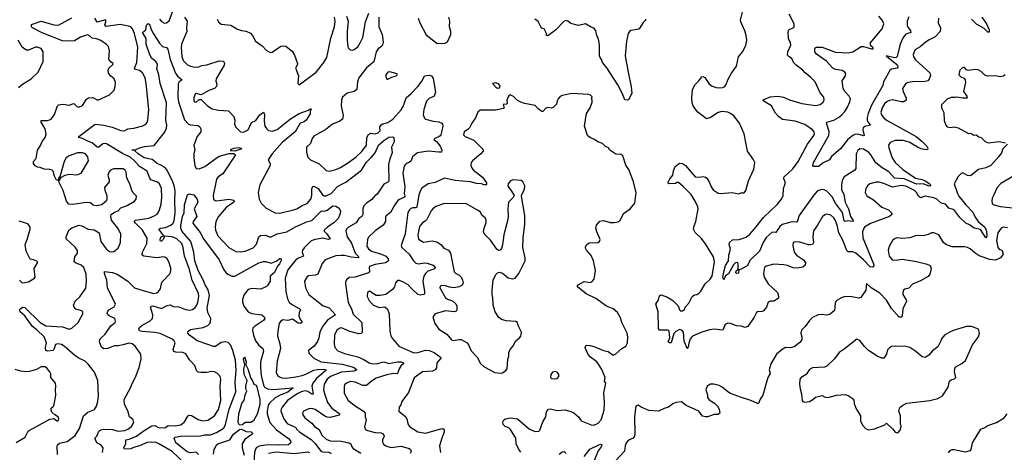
# Model space of a CAD drawing. Extents: x 1550320 to 1685906, y 509093 to 640511.
# Tile 348 of 532: x 1613882 to 1624107, y 586287 to 590779. Entities that reach past the tile are written whole.
import ezdxf

# ---------------------------------------------------------------- set-up
doc = ezdxf.new("R2010")
doc.units = 0

msp = doc.modelspace()

# ---------------------------------------------------------------- linework, layer by layer
at = {"layer": '0CON20XD'}
for points in [[(1620830, 587420), (1620825, 587382), (1620818, 587365), (1620812, 587365), (1620782, 587442), (1620776, 587535), (1620759, 587555), (1620735, 587561), (1620695, 587543), (1620675, 587520), (1620648, 587425), (1620630, 587425), (1620617, 587435), (1620634, 587475), (1620625, 587547), (1620614, 587554), (1620526, 587556), (1620514, 587574), (1620511, 587745), (1620489, 587825), (1620515, 587870), (1620525, 587910), (1620545, 587922), (1620608, 587898), (1620665, 587862), (1620719, 587809), (1620734, 587765), (1620745, 587757), (1620765, 587757), (1620785, 587770), (1620792, 587795), (1620831, 587835), (1620864, 587906), (1620888, 587922), (1620915, 587924), (1620935, 587938), (1620955, 587960), (1621000, 588035), (1621053, 588085), (1621074, 588116), (1621097, 588263), (1621086, 588316), (1621005, 588453), (1620960, 588510), (1620898, 588568), (1620880, 588605), (1620885, 588640), (1620902, 588685), (1620926, 588815), (1620924, 588835), (1620898, 588895), (1620854, 588965), (1620775, 589045), (1620725, 589088), (1620705, 589090), (1620692, 589078), (1620625, 589074), (1620614, 589084), (1620634, 589126), (1620666, 589164), (1620671, 589209), (1620690, 589255), (1620735, 589289), (1620765, 589284), (1620795, 589265), (1620895, 589146), (1620945, 589144), (1620975, 589150), (1621005, 589143), (1621017, 589135), (1621041, 589095), (1621063, 589043), (1621083, 589013), (1621135, 588979), (1621155, 588974), (1621285, 588986), (1621345, 588972), (1621375, 588982), (1621405, 588980), (1621422, 589005), (1621451, 589105), (1621506, 589226), (1621516, 589295), (1621500, 589330), (1621440, 589415), (1621404, 589595), (1621358, 589705), (1621299, 589779), (1621264, 589805), (1621237, 589817), (1621175, 589824), (1621135, 589815), (1621055, 589762), (1621015, 589749), (1620925, 589820), (1620896, 589855), (1620876, 589885), (1620866, 589915), (1620862, 589968), (1620869, 590055), (1620896, 590105), (1620936, 590144), (1620965, 590187), (1620975, 590190), (1620997, 590177), (1621039, 590115), (1621065, 590092), (1621115, 590074), (1621145, 590071), (1621185, 590074), (1621203, 590085), (1621220, 590105), (1621236, 590154), (1621274, 590225), (1621325, 590298), (1621348, 590392), (1621392, 590448), (1621424, 590516), (1621434, 590565), (1621427, 590615), (1621413, 590663), (1621369, 590755), (1621366, 590775), (1621396, 590885)], [(1614593, 587203), (1614561, 587235), (1614489, 587269), (1614453, 587293), (1614345, 587390), (1614315, 587405), (1614277, 587413), (1614255, 587407), (1614235, 587355), (1614225, 587344), (1614175, 587338), (1614154, 587345), (1614151, 587375), (1614162, 587425), (1614136, 587486), (1614060, 587560), (1614015, 587595), (1613934, 587705), (1613888, 587745), (1613883, 587765), (1613888, 587775), (1613915, 587794), (1613935, 587789), (1614096, 587635), (1614155, 587600), (1614325, 587590), (1614395, 587566), (1614423, 587577), (1614490, 587635), (1614538, 587725), (1614536, 587745), (1614526, 587756), (1614465, 587772), (1614446, 587795), (1614442, 587815), (1614457, 587855), (1614507, 587903), (1614570, 587990), (1614577, 588063), (1614571, 588135), (1614547, 588205), (1614521, 588231), (1614460, 588255), (1614449, 588265), (1614456, 588315), (1614481, 588355), (1614483, 588383), (1614458, 588418), (1614366, 588505), (1614366, 588525), (1614393, 588595), (1614422, 588618), (1614495, 588646), (1614528, 588638), (1614594, 588604), (1614656, 588596), (1614706, 588566), (1614726, 588475), (1614781, 588401), (1614815, 588372), (1614835, 588368), (1614858, 588372), (1614904, 588405), (1614928, 588465), (1614931, 588555), (1614901, 588615), (1614835, 588698), (1614828, 588735), (1614833, 588757), (1614865, 588782), (1614906, 588794), (1614933, 588825), (1614999, 588851), (1615075, 588894), (1615093, 588915), (1615094, 588945), (1615060, 588980), (1615046, 589005), (1615026, 589076), (1614993, 589135), (1614987, 589195), (1614978, 589218), (1614955, 589231), (1614855, 589231), (1614825, 589218), (1614806, 589195), (1614798, 589165), (1614812, 589115), (1614812, 589095), (1614761, 589035), (1614765, 589008), (1614788, 588955), (1614786, 588914), (1614779, 588895), (1614734, 588856), (1614675, 588846), (1614644, 588854), (1614616, 588876), (1614575, 588881), (1614435, 588861), (1614393, 588865), (1614369, 588895), (1614332, 589005), (1614290, 589095), (1614290, 589110), (1614300, 589115), (1614310, 589140), (1614355, 589166), (1614395, 589174), (1614475, 589168), (1614520, 589185), (1614597, 589315), (1614591, 589355), (1614565, 589385), (1614535, 589395), (1614484, 589396), (1614395, 589366), (1614366, 589345), (1614343, 589307), (1614302, 589158), (1614283, 589127), (1614290, 589110), (1614264, 589114), (1614244, 589154), (1614230, 589205), (1614220, 589215), (1614195, 589224), (1614136, 589226), (1614095, 589243), (1614067, 589247), (1614042, 589262), (1614026, 589285), (1614026, 589305), (1614054, 589336), (1614067, 589423), (1614095, 589464), (1614116, 589514), (1614146, 589555), (1614157, 589595), (1614145, 589644), (1614104, 589715), (1614105, 589732), (1614175, 589731), (1614209, 589745), (1614242, 589795), (1614274, 589886), (1614285, 589896), (1614335, 589902), (1614395, 589891), (1614445, 589909), (1614475, 589876), (1614495, 589872), (1614535, 589889), (1614577, 589953), (1614595, 589966), (1614641, 589971), (1614695, 589942), (1614813, 589997), (1614863, 590047), (1614874, 590086), (1614876, 590125), (1614863, 590165), (1614825, 590195), (1614805, 590222), (1614801, 590255), (1614808, 590275), (1614849, 590315), (1614851, 590325), (1614830, 590340), (1614809, 590365), (1614816, 590456), (1614805, 590502), (1614785, 590522), (1614723, 590563), (1614680, 590580), (1614635, 590586), (1614605, 590613), (1614585, 590620), (1614515, 590598), (1614451, 590559), (1614385, 590555), (1614325, 590561), (1614115, 590643), (1614015, 590694), (1614006, 590705), (1614005, 590728), (1614105, 590762), (1614235, 590726), (1614285, 590722), (1614422, 590798)], [(1614742, 586285), (1614749, 586335), (1614725, 586365), (1614683, 586385), (1614663, 586435), (1614684, 586456), (1614705, 586508), (1614725, 586521), (1614755, 586526), (1614846, 586524), (1614905, 586505), (1614975, 586515), (1615005, 586526), (1615044, 586555), (1615068, 586595), (1615061, 586625), (1615022, 586655), (1615006, 586716), (1614971, 586785), (1614967, 586835), (1615034, 586955), (1615046, 586995), (1615085, 587068), (1615124, 587166), (1615142, 587258), (1615140, 587305), (1615080, 587390), (1615050, 587415), (1615015, 587420), (1614958, 587402), (1614905, 587392), (1614865, 587392), (1614795, 587365), (1614755, 587360), (1614730, 587380), (1614713, 587423), (1614710, 587445), (1614717, 587465), (1614768, 587512), (1614830, 587600), (1614872, 587635), (1614878, 587648), (1614869, 587675), (1614811, 587705), (1614799, 587715), (1614789, 587735), (1614796, 587754), (1614809, 587765), (1614864, 587796), (1614876, 587824), (1614794, 587995), (1614786, 588075), (1614762, 588145), (1614764, 588165), (1614845, 588154), (1614895, 588138), (1615004, 588065), (1615073, 587995), (1615175, 587965), (1615275, 587936), (1615305, 587942), (1615325, 587955), (1615345, 587983), (1615350, 588025), (1615362, 588058), (1615444, 588145), (1615452, 588175), (1615451, 588199), (1615431, 588265), (1615414, 588295), (1615395, 588310), (1615375, 588316), (1615305, 588306), (1615172, 588322), (1615155, 588333), (1615156, 588365), (1615204, 588455), (1615205, 588512), (1615159, 588595), (1615085, 588665), (1615072, 588685), (1615085, 588698), (1615222, 588718), (1615272, 588738), (1615309, 588761), (1615325, 588780), (1615335, 588805), (1615351, 588865), (1615359, 588935), (1615355, 589025), (1615333, 589075), (1615312, 589092), (1615245, 589117), (1615233, 589133), (1615205, 589205), (1615125, 589255), (1615074, 589315), (1615035, 589348), (1614949, 589389), (1614785, 589489), (1614765, 589493), (1614745, 589489), (1614705, 589454), (1614695, 589452), (1614685, 589455), (1614635, 589502), (1614595, 589515), (1614535, 589546), (1614496, 589556), (1614496, 589565), (1614665, 589695), (1614755, 589685), (1614843, 589663), (1614931, 589629), (1614966, 589624), (1615005, 589644), (1615067, 589653), (1615162, 589678), (1615192, 589695), (1615205, 589711), (1615214, 589736), (1615224, 589845), (1615197, 590115), (1615184, 590175), (1615157, 590227), (1615125, 590250), (1615083, 590263), (1615075, 590275), (1615100, 590335), (1615108, 590492), (1615075, 590635), (1615054, 590685), (1615035, 590703), (1615013, 590713), (1614925, 590729), (1614779, 590709), (1614767, 590725), (1614778, 590755), (1614775, 590776), (1614685, 590752), (1614661, 590795)], [(1615335, 590786), (1615355, 590761), (1615385, 590744), (1615405, 590746), (1615435, 590766), (1615469, 590861)], [(1615595, 590805), (1615622, 590762), (1615614, 590695), (1615619, 590655), (1615562, 590525), (1615558, 590485), (1615567, 590395), (1615580, 590355), (1615625, 590311), (1615655, 590296), (1615705, 590285), (1615742, 590288), (1615775, 590303), (1615825, 590311), (1615955, 590351), (1615997, 590347), (1616008, 590325), (1616004, 590305), (1615923, 590165), (1615920, 590145), (1615929, 590105), (1615924, 590085), (1615904, 590065), (1615845, 590045), (1615765, 589998), (1615715, 590013), (1615704, 590006), (1615692, 589968), (1615692, 589935), (1615696, 589926), (1615715, 589924), (1615745, 589950), (1615765, 589950), (1615831, 589885), (1615881, 589855), (1615945, 589839), (1616052, 589832), (1616106, 589775), (1616116, 589735), (1616111, 589695), (1616123, 589665), (1616175, 589615), (1616205, 589612), (1616255, 589635), (1616288, 589712), (1616335, 589732), (1616375, 589791), (1616415, 589820), (1616423, 589793), (1616419, 589725), (1616429, 589675), (1616445, 589648), (1616465, 589629), (1616503, 589623), (1616555, 589638), (1616695, 589750), (1616785, 589804), (1616880, 589840), (1616905, 589856), (1616909, 589845), (1616898, 589825), (1616898, 589802), (1616857, 589735), (1616835, 589718), (1616795, 589706), (1616742, 589615), (1616606, 589505), (1616503, 589387), (1616461, 589325), (1616484, 589285), (1616484, 589265), (1616375, 589065), (1616358, 588985), (1616370, 588915), (1616389, 588875), (1616443, 588823), (1616535, 588773), (1616585, 588771), (1616727, 588803), (1616759, 588815), (1616815, 588851), (1616868, 588872), (1616906, 588915), (1616914, 588955), (1616915, 589025), (1616931, 589049), (1616945, 589048), (1616980, 589025), (1617025, 588962), (1617045, 588951), (1617065, 588950), (1617115, 588973), (1617183, 589047), (1617235, 589074), (1617268, 589092), (1617433, 589215), (1617485, 589300), (1617533, 589347), (1617572, 589398), (1617609, 589475), (1617663, 589525), (1617715, 589558), (1617755, 589562), (1617767, 589557), (1617769, 589511), (1617744, 589454), (1617751, 589395), (1617727, 589333), (1617713, 589275), (1617715, 589103), (1617705, 589091), (1617665, 589071), (1617593, 588967), (1617570, 588950), (1617539, 588911), (1617485, 588875), (1617457, 588845), (1617445, 588815), (1617446, 588755), (1617434, 588736), (1617405, 588714), (1617375, 588671), (1617295, 588625), (1617276, 588605), (1617269, 588585), (1617284, 588525), (1617329, 588459), (1617366, 588355), (1617404, 588315), (1617398, 588305), (1617323, 588313), (1617255, 588332), (1617222, 588332), (1617165, 588327), (1617055, 588287), (1617022, 588248), (1616978, 588135), (1616955, 588126), (1616882, 588118), (1616864, 588105), (1616841, 588065), (1616850, 587995), (1616886, 587926), (1617035, 587808), (1617095, 587786), (1617129, 587749)], [(1615933, 590785), (1615947, 590757), (1615975, 590733), (1616073, 590723), (1616145, 590682), (1616186, 590666), (1616235, 590658), (1616278, 590638), (1616300, 590615), (1616330, 590555), (1616399, 590509), (1616445, 590458), (1616485, 590438), (1616505, 590440), (1616595, 590504), (1616625, 590508), (1616645, 590503), (1616711, 590451), (1616735, 590412), (1616766, 590325), (1616764, 590306), (1616746, 590275), (1616749, 590269), (1616777, 590195), (1616772, 590115), (1616785, 590102), (1616962, 590235), (1617039, 590335), (1617070, 590385), (1617114, 590586), (1617152, 590705), (1617159, 590765), (1617150, 590805)], [(1617611, 590805), (1617610, 590705), (1617646, 590625), (1617658, 590545), (1617654, 590525), (1617641, 590505), (1617605, 590476), (1617585, 590445), (1617558, 590342), (1617485, 590278), (1617404, 590175), (1617389, 590135), (1617382, 590055), (1617355, 590034), (1617283, 590017), (1617235, 589975), (1617224, 589945), (1617220, 589885), (1617242, 589785), (1617235, 589746), (1617206, 589725), (1617132, 589695), (1617062, 589638), (1616935, 589571), (1616918, 589545), (1616902, 589495), (1616860, 589455), (1616861, 589405), (1616875, 589352), (1616902, 589325), (1616993, 589283), (1617065, 589214), (1617096, 589206), (1617165, 589222), (1617215, 589245), (1617295, 589295), (1617377, 589355), (1617435, 589410), (1617482, 589475), (1617487, 589555), (1617505, 589588), (1617525, 589602), (1617575, 589595), (1617605, 589604), (1617624, 589625), (1617622, 589665), (1617635, 589688), (1617652, 589698), (1617705, 589711), (1617757, 589745), (1617845, 589842), (1617866, 589885), (1617894, 589966), (1617948, 590012), (1618015, 590085), (1618061, 590145), (1618084, 590196), (1618135, 590204), (1618160, 590195), (1618177, 590167), (1618201, 590025), (1618186, 589984), (1618135, 589959), (1618106, 589934), (1618078, 589845), (1618071, 589791), (1618086, 589756), (1618097, 589745), (1618175, 589725), (1618235, 589720), (1618265, 589706), (1618273, 589695), (1618275, 589675), (1618264, 589624)], [(1617276, 590816), (1617294, 590765), (1617281, 590655), (1617282, 590568), (1617288, 590498), (1617295, 590483), (1617315, 590467), (1617335, 590463), (1617355, 590469), (1617393, 590497), (1617422, 590545), (1617444, 590595), (1617474, 590755), (1617507, 590845)], [(1618021, 590795), (1618036, 590745), (1618102, 590622), (1618215, 590536), (1618295, 590533)], [(1618295, 590533), (1618325, 590549), (1618359, 590625), (1618360, 590655), (1618346, 590706), (1618350, 590765), (1618339, 590805)], [(1620380, 590785), (1620380, 590775), (1620355, 590750), (1620316, 590685), (1620295, 590676), (1620228, 590665), (1620215, 590657), (1620202, 590635), (1620182, 590555), (1620170, 590405), (1620202, 590235), (1620233, 590083), (1620240, 590015), (1620209, 589951), (1620195, 589942), (1620165, 589947), (1620138, 590015), (1620092, 590102), (1619978, 590278), (1619935, 590335), (1619925, 590365), (1619911, 590385), (1619904, 590405), (1619902, 590518), (1619892, 590575), (1619871, 590625), (1619864, 590665), (1619845, 590692), (1619815, 590700), (1619756, 590736), (1619685, 590720), (1619605, 590741), (1619575, 590764), (1619555, 590770), (1619535, 590763), (1619445, 590671), (1619365, 590612), (1619353, 590615), (1619351, 590635), (1619328, 590685), (1619305, 590692), (1619295, 590703), (1619265, 590760), (1619230, 590785)], [(1623422, 590795), (1623421, 590745), (1623443, 590693), (1623440, 590655), (1623390, 590600), (1623325, 590571), (1623280, 590540), (1623234, 590496), (1623185, 590470), (1623173, 590455), (1623160, 590415), (1623162, 590392), (1623185, 590362), (1623335, 590226), (1623341, 590199), (1623327, 590163), (1623311, 590145), (1623284, 590136), (1623155, 590134), (1623105, 590125), (1623085, 590115), (1623051, 590065), (1623056, 590035), (1623086, 589964), (1623086, 589944), (1623065, 589926), (1623035, 589926), (1622945, 589946), (1622915, 589941), (1622891, 589929), (1622861, 589905), (1622837, 589865), (1622826, 589815), (1622835, 589785), (1622855, 589759), (1622885, 589735), (1623191, 589565), (1623252, 589515), (1623302, 589465), (1623311, 589445), (1623308, 589432), (1623295, 589426), (1623245, 589439), (1623204, 589455), (1623118, 589508), (1623055, 589525), (1622975, 589525), (1622920, 589505), (1622904, 589476), (1622907, 589447), (1622941, 589345), (1622975, 589295), (1623053, 589223), (1623185, 589135), (1623255, 589121), (1623286, 589106), (1623332, 589075), (1623345, 589053), (1623325, 589051), (1623265, 589076), (1623195, 589071), (1623067, 589127), (1622965, 589135), (1622909, 589199), (1622839, 589239), (1622771, 589291), (1622722, 589375), (1622695, 589405), (1622645, 589434), (1622605, 589437), (1622585, 589422), (1622567, 589385), (1622566, 589234), (1622553, 589217), (1622444, 589146), (1622422, 589108), (1622415, 589065), (1622417, 589015), (1622440, 588965), (1622455, 588885), (1622490, 588815), (1622511, 588735), (1622537, 588695), (1622530, 588685), (1622481, 588689), (1622455, 588684), (1622445, 588690), (1622428, 588778), (1622355, 588875), (1622319, 588939), (1622265, 588998), (1622235, 589012), (1622205, 589015), (1622165, 588998), (1622125, 588954), (1621977, 588745), (1621955, 588681), (1621945, 588676), (1621905, 588679), (1621799, 588651), (1621777, 588633), (1621735, 588571), (1621695, 588572), (1621635, 588519), (1621603, 588465), (1621566, 588374), (1621469, 588281), (1621435, 588224), (1621375, 588188), (1621350, 588180), (1621345, 588148), (1621325, 588144), (1621316, 588155), (1621325, 588174), (1621342, 588185), (1621343, 588243), (1621335, 588258), (1621315, 588256), (1621295, 588234), (1621241, 588139), (1621212, 588118), (1621195, 588077), (1621185, 588105), (1621197, 588175), (1621213, 588225), (1621243, 588275), (1621245, 588335), (1621265, 588395), (1621250, 588445), (1621252, 588465), (1621285, 588493), (1621355, 588496), (1621425, 588522), (1621465, 588553), (1621511, 588609), (1621605, 588725), (1621752, 588865), (1621792, 588915), (1621809, 588955), (1621814, 589025), (1621832, 589075), (1621831, 589095), (1621816, 589125), (1621817, 589145), (1621909, 589231), (1621965, 589306), (1622064, 589486), (1622128, 589575), (1622136, 589595), (1622133, 589615), (1622116, 589635), (1622035, 589692), (1621935, 589725), (1621805, 589743), (1621763, 589773), (1621729, 589809), (1621689, 589885), (1621602, 589935), (1621600, 589945), (1621609, 589951), (1621675, 589979), (1621755, 589984), (1621815, 589975), (1621875, 589948), (1622005, 589908), (1622145, 589889), (1622195, 589897), (1622226, 589924), (1622237, 589945), (1622234, 589974), (1622195, 590018), (1622144, 590134), (1622095, 590182), (1622037, 590227), (1622014, 590254), (1621946, 590305), (1621919, 590335), (1621899, 590375), (1621872, 590392), (1621855, 590412), (1621859, 590445), (1621889, 590515), (1621887, 590537), (1621866, 590585), (1621861, 590655), (1621873, 590677), (1621914, 590696), (1621926, 590705), (1621926, 590735), (1621874, 590835)], [(1623115, 590808), (1623099, 590765), (1623099, 590719), (1623105, 590702), (1623133, 590665), (1623137, 590645), (1623085, 590630), (1623057, 590595), (1623025, 590526), (1622994, 590396), (1622984, 590386), (1622965, 590382), (1622880, 590405), (1622991, 590315), (1622999, 590305), (1623002, 590285), (1622995, 590274), (1622935, 590266), (1622918, 590252), (1622853, 590135), (1622845, 590095), (1622727, 589893), (1622693, 589805), (1622683, 589765), (1622684, 589735), (1622693, 589713), (1622718, 589685), (1622659, 589671), (1622641, 589655), (1622636, 589635), (1622653, 589575), (1622645, 589572), (1622585, 589591), (1622555, 589588), (1622532, 589578), (1622478, 589532), (1622405, 589439), (1622312, 589358), (1622293, 589325), (1622226, 589294), (1622176, 589254), (1622126, 589256), (1622119, 589265), (1622124, 589295), (1622283, 589575), (1622289, 589619), (1622260, 589705), (1622262, 589715), (1622335, 589734), (1622385, 589763), (1622418, 589792), (1622449, 589825), (1622479, 589871), (1622503, 589925), (1622508, 589958), (1622496, 589985), (1622449, 590035), (1622435, 590065), (1622424, 590145), (1622459, 590195), (1622461, 590215), (1622451, 590235), (1622423, 590253), (1622355, 590263), (1622325, 590274), (1622259, 590349), (1622155, 590420), (1622140, 590445), (1622138, 590475), (1622144, 590486), (1622157, 590493), (1622216, 590494), (1622355, 590440), (1622485, 590435), (1622534, 590446), (1622620, 590500), (1622645, 590502), (1622669, 590495), (1622727, 590475), (1622746, 590475), (1622744, 590485), (1622719, 590509), (1622712, 590535), (1622838, 590685), (1622854, 590735), (1622841, 590771), (1622805, 590817)], [(1623875, 590806), (1623922, 590735), (1623949, 590675), (1623951, 590649), (1623935, 590651), (1623896, 590686), (1623819, 590731), (1623765, 590785)], [(1615717, 587137), (1615700, 587190), (1615647, 587247), (1615608, 587308), (1615575, 587324), (1615505, 587328), (1615482, 587335), (1615477, 587355), (1615495, 587425), (1615485, 587445), (1615465, 587461), (1615341, 587521), (1615285, 587531), (1615155, 587540), (1615125, 587550), (1615119, 587565), (1615125, 587582), (1615150, 587605), (1615237, 587653), (1615262, 587675), (1615266, 587715), (1615240, 587795), (1615250, 587805), (1615265, 587807), (1615355, 587781), (1615415, 587813), (1615445, 587818), (1615475, 587802), (1615535, 587798), (1615605, 587770), (1615648, 587762), (1615675, 587769), (1615705, 587791), (1615723, 587815), (1615733, 587847), (1615742, 587905), (1615739, 587935), (1615673, 588073), (1615642, 588195), (1615593, 588323), (1615579, 588415), (1615564, 588454), (1615515, 588502), (1615465, 588525), (1615385, 588530), (1615373, 588495), (1615355, 588481), (1615345, 588479), (1615340, 588485), (1615341, 588505), (1615353, 588527), (1615378, 588535), (1615326, 588605), (1615346, 588614), (1615395, 588620), (1615451, 588645), (1615475, 588665), (1615487, 588695), (1615498, 588772), (1615493, 588905), (1615497, 588997), (1615491, 589045), (1615472, 589095), (1615415, 589215), (1615395, 589238), (1615355, 589265), (1615310, 589285), (1615256, 589326), (1615175, 589343), (1615112, 589385), (1615075, 589422), (1615050, 589425), (1615055, 589430), (1615085, 589427), (1615125, 589448), (1615177, 589463), (1615278, 589472), (1615385, 589606), (1615407, 589653), (1615410, 589685), (1615400, 589735), (1615408, 589915), (1615340, 590115), (1615327, 590205), (1615305, 590270), (1615313, 590305), (1615311, 590325), (1615297, 590345), (1615255, 590375), (1615233, 590413), (1615194, 590525), (1615195, 590585), (1615156, 590645), (1615191, 590675), (1615199, 590721), (1615215, 590738), (1615225, 590734), (1615235, 590722), (1615248, 590678), (1615272, 590632), (1615335, 590534), (1615365, 590500), (1615405, 590490), (1615422, 590472), (1615443, 590365), (1615500, 590225), (1615522, 590192), (1615568, 590155), (1615537, 590133), (1615527, 590113), (1615524, 589974), (1615532, 589925), (1615580, 589780), (1615595, 589740), (1615635, 589695), (1615655, 589687), (1615735, 589679), (1615752, 589665), (1615764, 589645), (1615762, 589615), (1615724, 589565), (1615692, 589475), (1615700, 589425), (1615691, 589389), (1615690, 589345), (1615699, 589265), (1615715, 589234), (1615745, 589230), (1615805, 589253), (1615945, 589358), (1616055, 589389), (1616105, 589388), (1616122, 589375), (1615990, 589180), (1615943, 589147), (1615925, 589124), (1615892, 588955), (1615896, 588915), (1615912, 588902), (1615928, 588898), (1616055, 588914), (1616107, 588905), (1616110, 588895), (1616104, 588885), (1616025, 588830), (1615946, 588735), (1615920, 588685), (1615912, 588625), (1615916, 588595), (1615940, 588535), (1616053, 588415), (1616125, 588373), (1616175, 588368), (1616225, 588374), (1616305, 588411), (1616342, 588448), (1616365, 588523), (1616381, 588539), (1616435, 588540), (1616475, 588524), (1616495, 588524), (1616555, 588556), (1616655, 588577), (1616745, 588629), (1616838, 588668), (1616860, 588680), (1616915, 588695), (1617015, 588794), (1617045, 588792), (1617075, 588800), (1617135, 588846), (1617165, 588843), (1617201, 588821), (1617212, 588792), (1617207, 588757), (1617189, 588715), (1617148, 588672), (1617078, 588625), (1617044, 588595), (1617045, 588582), (1617072, 588555), (1617106, 588504), (1617084, 588496), (1617025, 588512), (1616935, 588493), (1616905, 588479), (1616835, 588410), (1616818, 588385), (1616815, 588365), (1616828, 588325), (1616776, 588304), (1616748, 588285), (1616665, 588180), (1616640, 588095), (1616645, 587955), (1616662, 587882), (1616681, 587845), (1616705, 587825), (1616795, 587773), (1616799, 587765), (1616785, 587735), (1616782, 587705), (1616792, 587672), (1616812, 587645), (1616812, 587635), (1616795, 587626), (1616775, 587629), (1616715, 587668), (1616665, 587654), (1616615, 587661), (1616591, 587645), (1616576, 587625), (1616561, 587545), (1616559, 587495), (1616583, 587413), (1616589, 587365), (1616557, 587235), (1616546, 587115), (1616560, 587085), (1616579, 587069), (1616605, 587060), (1616645, 587058), (1616751, 587069), (1616815, 587083), (1616855, 587097), (1616935, 587140), (1616975, 587146), (1617035, 587152), (1617067, 587145), (1616965, 587055), (1616925, 587004), (1616916, 586974), (1616928, 586892), (1616915, 586891), (1616875, 586917), (1616845, 586925), (1616805, 586916), (1616765, 586895), (1616663, 586825), (1616609, 586755), (1616597, 586735), (1616594, 586715), (1616625, 586635), (1616661, 586585), (1616748, 586545), (1616759, 586525), (1616792, 586495), (1616909, 586419), (1616950, 586380), (1617010, 586300), (1617025, 586293), (1617095, 586289), (1617118, 586275)], [(1613870, 590075), (1613910, 590110), (1614001, 590165), (1614074, 590235), (1614127, 590345), (1614127, 590445), (1614105, 590480), (1614065, 590493), (1614045, 590492), (1613973, 590463), (1613954, 590464), (1613935, 590472), (1613907, 590495), (1613866, 590565)], [(1624114, 590206), (1624097, 590193), (1624065, 590186), (1624014, 590196), (1623933, 590193), (1623905, 590204), (1623865, 590242), (1623835, 590257), (1623805, 590260), (1623732, 590252), (1623715, 590258), (1623692, 590282), (1623675, 590283), (1623646, 590254), (1623636, 590205), (1623655, 590184), (1623685, 590171), (1623700, 590155), (1623703, 590125), (1623682, 590035), (1623717, 589985), (1623720, 589965), (1623675, 589964), (1623615, 589975), (1623595, 589971), (1623555, 589970), (1623515, 589954), (1623454, 589896), (1623454, 589865), (1623479, 589815), (1623483, 589733), (1623498, 589685), (1623512, 589665), (1623545, 589659), (1623585, 589666), (1623626, 589656), (1623735, 589598), (1623759, 589599), (1623791, 589581), (1623815, 589582), (1623843, 589563), (1623867, 589557), (1623908, 589515), (1623940, 589500), (1624055, 589514), (1624120, 589500)], [(1617705, 590160), (1617745, 590183), (1617792, 590195), (1617803, 590205), (1617803, 590215), (1617725, 590239), (1617705, 590234), (1617684, 590205), (1617684, 590185), (1617695, 590160), (1617705, 590160)], [(1618845, 590068), (1618865, 590070), (1618872, 590092), (1618855, 590112), (1618825, 590122), (1618792, 590118), (1618825, 590078), (1618845, 590068)], [(1619087, 586287), (1619063, 586323), (1619039, 586375), (1619034, 586435), (1618978, 586525), (1618961, 586541), (1618924, 586555), (1618904, 586575), (1618898, 586605), (1618909, 586625), (1618926, 586634), (1618975, 586644), (1619053, 586633), (1619175, 586528), (1619235, 586503), (1619273, 586505), (1619284, 586516), (1619314, 586605), (1619347, 586655), (1619351, 586709), (1619374, 586736), (1619395, 586739), (1619465, 586722), (1619543, 586727), (1619605, 586712), (1619635, 586696), (1619684, 586654), (1619711, 586615), (1619815, 586571), (1619845, 586570), (1619889, 586591), (1619919, 586625), (1619951, 586725), (1619956, 586805), (1619947, 586905), (1619969, 587005), (1619954, 587025), (1619963, 587065), (1619928, 587148), (1619892, 587202), (1619874, 587225), (1619809, 587275), (1619785, 587303), (1619756, 587365), (1619754, 587376), (1619765, 587400), (1619805, 587397), (1619855, 587383), (1619944, 587344), (1619992, 587332), (1620045, 587297), (1620071, 587309), (1620135, 587364), (1620175, 587389), (1620192, 587425), (1620197, 587485), (1620189, 587525), (1620134, 587635), (1620121, 587685), (1620089, 587739), (1620045, 587778), (1619975, 587805), (1619865, 587884), (1619765, 587931), (1619676, 588005), (1619673, 588015), (1619680, 588025), (1619745, 588059), (1619805, 588051), (1619825, 588057), (1619847, 588085), (1619855, 588130), (1619862, 588175), (1619842, 588275), (1619815, 588330), (1619768, 588385), (1619758, 588405), (1619758, 588422), (1619770, 588445), (1619795, 588462), (1619885, 588466), (1619904, 588476), (1619910, 588495), (1619874, 588575), (1619866, 588615), (1619873, 588647), (1619905, 588686), (1619945, 588694), (1620015, 588674), (1620055, 588673), (1620095, 588679), (1620116, 588694), (1620152, 588765), (1620222, 588815), (1620270, 588875), (1620284, 588985), (1620254, 589105), (1620206, 589225), (1620178, 589268), (1620146, 589366), (1620128, 589378), (1620074, 589384), (1620010, 589425), (1619995, 589450), (1619965, 589462), (1619935, 589492), (1619885, 589512), (1619852, 589535), (1619804, 589554), (1619780, 589575), (1619746, 589675), (1619769, 589805), (1619806, 589864), (1619828, 589922), (1619827, 589947), (1619820, 589955), (1619827, 589977), (1619810, 589995), (1619792, 590002), (1619615, 590011), (1619515, 589992), (1619495, 589980), (1619475, 589957), (1619464, 589935), (1619458, 589902), (1619425, 589870), (1619405, 589860), (1619365, 589868), (1619345, 589860), (1619315, 589827), (1619305, 589827), (1619265, 589854), (1619235, 589888), (1619125, 589908), (1619085, 589923), (1619048, 589945), (1619011, 589981), (1618975, 589998), (1618960, 589990), (1618953, 589977), (1618942, 589945), (1618945, 589910), (1618937, 589903), (1618902, 589898), (1618912, 589865), (1618905, 589858), (1618822, 589838), (1618665, 589841), (1618640, 589820), (1618615, 589759), (1618577, 589705), (1618553, 589655), (1618535, 589637), (1618496, 589614), (1618490, 589585), (1618508, 589565), (1618598, 589528), (1618692, 589435), (1618694, 589415), (1618671, 589385), (1618583, 589315), (1618572, 589295), (1618568, 589265), (1618580, 589235), (1618595, 589215), (1618689, 589145), (1618728, 589085), (1618731, 589069), (1618725, 589063), (1618705, 589063), (1618676, 589076), (1618625, 589079), (1618565, 589095), (1618405, 589110), (1618295, 589133), (1618195, 589090), (1618124, 589075), (1618059, 589031), (1618043, 589007), (1618028, 588962), (1618007, 588833), (1617995, 588824), (1617965, 588826), (1617945, 588819), (1617930, 588805), (1617914, 588776), (1617885, 588555), (1617843, 588433), (1617852, 588415), (1617925, 588345), (1617970, 588275), (1617995, 588252), (1618025, 588244), (1618085, 588253), (1618115, 588250), (1618175, 588230), (1618198, 588205), (1618194, 588195), (1618182, 588188), (1618122, 588168), (1618097, 588143), (1618080, 588115), (1618068, 588065), (1618087, 587955), (1618086, 587934), (1618078, 587925), (1618045, 587920), (1618017, 587927), (1617953, 587983), (1617916, 588025), (1617866, 588054), (1617825, 588072), (1617805, 588072), (1617784, 588046), (1617773, 588005), (1617755, 587978), (1617685, 587924), (1617625, 587914), (1617585, 587916), (1617515, 587960), (1617493, 587945), (1617491, 587905), (1617516, 587855), (1617555, 587814), (1617615, 587792), (1617675, 587798), (1617703, 587773), (1617720, 587725), (1617727, 587545), (1617737, 587497), (1617751, 587471), (1617820, 587390), (1617975, 587319), (1618018, 587322), (1618095, 587348), (1618135, 587344), (1618186, 587325), (1618253, 587275), (1618256, 587266), (1618214, 587215), (1618210, 587165), (1618196, 587144), (1618169, 587131), (1618065, 587121), (1617980, 587060), (1617921, 586909), (1617850, 586815), (1617841, 586779), (1617823, 586757), (1617820, 586715), (1617891, 586655), (1617904, 586625), (1617913, 586583), (1617929, 586555), (1618015, 586498), (1618095, 586485), (1618255, 586532), (1618275, 586533), (1618290, 586525), (1618291, 586495), (1618266, 586435), (1618243, 586353), (1618252, 586285)], [(1618264, 589624), (1618257, 589585), (1618248, 589572), (1618235, 589562), (1618195, 589550), (1618182, 589535), (1618215, 589510), (1618249, 589465), (1618266, 589425), (1618262, 589405), (1618235, 589402), (1618125, 589414), (1618013, 589395), (1617960, 589355), (1617947, 589313), (1617925, 589296), (1617896, 589284), (1617875, 589259), (1617861, 589185), (1617881, 589045), (1617874, 588975), (1617882, 588945), (1617878, 588935), (1617827, 588913), (1617810, 588900), (1617776, 588855), (1617734, 588776), (1617686, 588744), (1617680, 588735), (1617681, 588685), (1617655, 588646), (1617574, 588585), (1617505, 588520), (1617493, 588495), (1617487, 588427), (1617505, 588398), (1617535, 588375), (1617638, 588345), (1617683, 588325), (1617709, 588295), (1617711, 588275), (1617682, 588255), (1617575, 588237), (1617516, 588215), (1617510, 588205), (1617516, 588165), (1617505, 588152), (1617365, 588107), (1617305, 588101), (1617275, 588078), (1617264, 588055), (1617264, 588035), (1617294, 587844), (1617328, 587775), (1617345, 587722), (1617435, 587635), (1617440, 587535), (1617431, 587519), (1617405, 587517), (1617310, 587540), (1617225, 587580), (1617205, 587577), (1617177, 587555), (1617152, 587505), (1617146, 587415), (1617154, 587375), (1617185, 587341), (1617255, 587314), (1617395, 587280), (1617448, 587255), (1617510, 587215), (1617535, 587208), (1617585, 587206), (1617665, 587227), (1617715, 587209), (1617805, 587227), (1617843, 587225), (1617866, 587215), (1617866, 587205), (1617843, 587187), (1617821, 587155), (1617808, 587112), (1617798, 587102), (1617765, 587104), (1617695, 587093), (1617585, 587056), (1617534, 587025), (1617485, 586980), (1617445, 586980), (1617365, 587016), (1617315, 587021), (1617274, 587006), (1617255, 586986), (1617250, 586970), (1617251, 586901), (1617294, 586825), (1617365, 586768), (1617453, 586715), (1617468, 586695), (1617469, 586655), (1617480, 586625), (1617462, 586552), (1617474, 586525), (1617495, 586512), (1617575, 586492), (1617635, 586488), (1617655, 586478), (1617666, 586455), (1617651, 586415), (1617651, 586391), (1617661, 586371), (1617685, 586353), (1617737, 586337), (1617845, 586351), (1617925, 586326), (1617942, 586315), (1617948, 586295), (1617936, 586275)], [(1624140, 589485), (1624093, 589437), (1624078, 589395), (1624050, 589360), (1623966, 589264), (1623915, 589239), (1623837, 589223), (1623755, 589158), (1623725, 589160), (1623675, 589188), (1623655, 589180), (1623629, 589151), (1623587, 589075), (1623622, 588975), (1623633, 588945), (1623707, 588855), (1623779, 588779), (1623805, 588729), (1623836, 588685), (1623904, 588625), (1623918, 588595), (1623926, 588555), (1623925, 588530), (1623915, 588514), (1623860, 588600), (1623795, 588615), (1623745, 588649), (1623707, 588667), (1623644, 588724), (1623593, 588795), (1623575, 588808), (1623532, 588822), (1623497, 588865), (1623452, 588875), (1623407, 588917), (1623375, 588930), (1623285, 588945), (1623235, 588929), (1623216, 588946), (1623195, 588986), (1623173, 589005), (1623085, 589051), (1623034, 589056), (1622945, 589040), (1622855, 589079), (1622805, 589092), (1622775, 589093), (1622711, 589075), (1622686, 589055), (1622668, 589025), (1622662, 588985), (1622679, 588949), (1622749, 588909), (1622835, 588834), (1622904, 588805), (1622934, 588775), (1622937, 588755), (1622915, 588736), (1622716, 588664), (1622656, 588625), (1622647, 588613), (1622635, 588575), (1622638, 588515), (1622749, 588245), (1622752, 588225), (1622741, 588209), (1622715, 588214), (1622643, 588285), (1622565, 588356), (1622535, 588368), (1622485, 588368), (1622471, 588381), (1622426, 588495), (1622388, 588565), (1622375, 588630), (1622352, 588695), (1622335, 588721), (1622305, 588748), (1622265, 588758), (1622245, 588754), (1622219, 588735), (1622168, 588645), (1622125, 588587), (1622117, 588525), (1622124, 588466), (1622114, 588446), (1622095, 588440), (1622075, 588442), (1621985, 588469), (1621935, 588471), (1621913, 588465), (1621911, 588435), (1621926, 588365), (1621948, 588335), (1622022, 588285), (1622041, 588255), (1622039, 588231), (1622015, 588211), (1621955, 588198), (1621915, 588201), (1621855, 588225), (1621818, 588232), (1621715, 588241), (1621635, 588220), (1621616, 588205), (1621606, 588145), (1621614, 588105), (1621656, 588035), (1621750, 587945), (1621759, 587925), (1621761, 587895), (1621757, 587883), (1621715, 587858), (1621675, 587858), (1621655, 587846), (1621636, 587795), (1621605, 587756), (1621591, 587749), (1621545, 587747), (1621532, 587738), (1621510, 587690), (1621445, 587594), (1621415, 587582), (1621375, 587596), (1621325, 587601), (1621264, 587626), (1621235, 587627), (1621208, 587615), (1621184, 587556), (1621095, 587564), (1621045, 587560), (1620965, 587535), (1620867, 587493), (1620844, 587466), (1620830, 587420)], [(1616115, 589414), (1616076, 589416), (1616074, 589425), (1616083, 589435), (1616104, 589445), (1616152, 589452), (1616186, 589445), (1616179, 589435), (1616115, 589414)], [(1624195, 589149), (1624071, 589079), (1624034, 589035), (1623995, 588955), (1623981, 588925), (1623976, 588895), (1623982, 588872), (1624001, 588855), (1624065, 588838), (1624195, 588827)], [(1618875, 587109), (1618895, 587113), (1618932, 587135), (1618943, 587155), (1618950, 587255), (1618960, 587285), (1618962, 587325), (1618976, 587354), (1619008, 587392), (1619034, 587446), (1619072, 587475), (1619085, 587492), (1619094, 587535), (1619060, 587605), (1619052, 587635), (1619035, 587646), (1618935, 587652), (1618887, 587667), (1618858, 587688), (1618821, 587745), (1618800, 587815), (1618796, 587895), (1618789, 587925), (1618787, 587975), (1618799, 588075), (1618825, 588132), (1618845, 588150), (1618865, 588157), (1618895, 588146), (1618955, 588097), (1619002, 588088), (1619026, 588095), (1619067, 588145), (1619130, 588275), (1619130, 588305), (1619108, 588415), (1619111, 588515), (1619126, 588656), (1619128, 588745), (1619093, 588945), (1619096, 588964), (1619124, 589016), (1619126, 589054), (1619108, 589095), (1619090, 589110), (1619004, 589116), (1618978, 589105), (1618954, 589076), (1618952, 589055), (1618961, 589035), (1618990, 589000), (1619018, 588955), (1619006, 588934), (1618958, 588885), (1618951, 588815), (1618956, 588735), (1618949, 588691), (1618908, 588545), (1618895, 588440), (1618886, 588404), (1618873, 588387), (1618855, 588382), (1618836, 588396), (1618771, 588491), (1618704, 588555), (1618699, 588575), (1618704, 588615), (1618725, 588672), (1618727, 588697), (1618715, 588723), (1618685, 588747), (1618664, 588784), (1618635, 588802), (1618515, 588869), (1618284, 588866), (1618205, 588839), (1618171, 588815), (1618154, 588795), (1618109, 588705), (1618093, 588687), (1618065, 588671), (1618035, 588632), (1618016, 588545), (1618025, 588500), (1618075, 588470), (1618165, 588483), (1618215, 588471), (1618255, 588445), (1618288, 588408), (1618335, 588385), (1618354, 588355), (1618395, 588162), (1618407, 588147), (1618445, 588128), (1618467, 588107), (1618482, 588075), (1618486, 588045), (1618477, 588023), (1618444, 588006), (1618394, 587996), (1618345, 588003), (1618305, 588016), (1618265, 588019), (1618248, 588012), (1618246, 587995), (1618305, 587890), (1618325, 587876), (1618375, 587859), (1618410, 587830), (1618423, 587803), (1618422, 587765), (1618415, 587752), (1618396, 587744), (1618305, 587755), (1618195, 587724), (1618172, 587695), (1618193, 587625), (1618235, 587567), (1618316, 587515), (1618366, 587455), (1618385, 587447), (1618445, 587459), (1618465, 587457), (1618528, 587425), (1618547, 587397), (1618571, 587341), (1618634, 587274), (1618668, 587208), (1618705, 587176), (1618815, 587116), (1618875, 587109)], [(1615738, 586265), (1615715, 586287), (1615655, 586283), (1615622, 586292), (1615504, 586385), (1615486, 586435), (1615497, 586445), (1615554, 586456), (1615758, 586458), (1615802, 586468), (1615865, 586469), (1615926, 586494), (1615995, 586535), (1616006, 586545), (1616020, 586575), (1616056, 586735), (1616125, 586915), (1616121, 587015), (1616130, 587135), (1616122, 587245), (1616097, 587345), (1616076, 587395), (1616047, 587427), (1616015, 587435), (1615973, 587427), (1615915, 587385), (1615895, 587385), (1615845, 587403), (1615725, 587444), (1615644, 587505), (1615627, 587525), (1615632, 587545), (1615655, 587561), (1615786, 587584), (1615835, 587605), (1615855, 587625), (1615865, 587645), (1615867, 587675), (1615837, 587737), (1615829, 587785), (1615852, 587915), (1615839, 587975), (1615808, 588025), (1615788, 588078), (1615734, 588175), (1615702, 588275), (1615689, 588365), (1615659, 588475), (1615569, 588579), (1615555, 588615), (1615557, 588643), (1615572, 588735), (1615589, 588775), (1615595, 588855), (1615625, 588962), (1615645, 588970), (1615691, 588961), (1615726, 588916), (1615733, 588885), (1615695, 588815), (1615720, 588735), (1615682, 588685), (1615680, 588665), (1615755, 588569), (1615789, 588505), (1615954, 588285), (1616000, 588190), (1616024, 588155), (1616045, 588137), (1616085, 588117), (1616115, 588115), (1616333, 588237), (1616367, 588255), (1616415, 588268), (1616438, 588268), (1616495, 588251), (1616545, 588271), (1616585, 588299), (1616595, 588300), (1616602, 588285), (1616580, 588245), (1616559, 588221), (1616529, 588155), (1616483, 588115), (1616482, 588065), (1616455, 588020), (1616445, 588010), (1616385, 587982), (1616295, 587989), (1616255, 587977), (1616213, 587925), (1616194, 587875), (1616195, 587845), (1616211, 587805), (1616256, 587745), (1616288, 587728), (1616395, 587715), (1616422, 587692), (1616426, 587675), (1616415, 587656), (1616320, 587595), (1616304, 587576), (1616299, 587555), (1616309, 587505), (1616332, 587445), (1616365, 587398), (1616406, 587366), (1616413, 587337), (1616382, 587228), (1616382, 587165), (1616391, 587085), (1616414, 586985), (1616425, 586965), (1616455, 586945), (1616515, 586939), (1616721, 586955), (1616665, 586912), (1616595, 586885), (1616536, 586854), (1616475, 586797), (1616463, 586775), (1616451, 586715), (1616452, 586688), (1616481, 586595), (1616549, 586519), (1616675, 586430), (1616695, 586405), (1616696, 586384), (1616675, 586365), (1616585, 586360), (1616544, 586364), (1616435, 586362), (1616369, 586351), (1616338, 586332), (1616321, 586289), (1616314, 586175)], [(1613879, 588075), (1613905, 588050), (1613915, 588046), (1613972, 588058), (1614036, 588094), (1614042, 588105), (1614033, 588197), (1614066, 588255), (1614066, 588265), (1614060, 588270), (1614026, 588286), (1613992, 588292), (1613949, 588375), (1613938, 588445), (1613959, 588495), (1613991, 588605), (1613990, 588625), (1613982, 588642), (1613965, 588659), (1613878, 588688)], [(1624139, 588619), (1624095, 588626), (1624075, 588616), (1624040, 588565), (1624025, 588485), (1624040, 588415), (1624055, 588397), (1624084, 588384), (1624096, 588345), (1624066, 588305), (1624015, 588283), (1623955, 588289), (1623845, 588328), (1623805, 588353), (1623751, 588401), (1623725, 588414), (1623695, 588420), (1623565, 588420), (1623498, 588445), (1623476, 588466), (1623427, 588545), (1623375, 588566), (1623350, 588565), (1623315, 588549), (1623265, 588536), (1623215, 588539), (1623186, 588534), (1623125, 588513), (1623045, 588508), (1622995, 588514), (1622972, 588508), (1622944, 588486), (1622911, 588425), (1622902, 588385), (1622910, 588325), (1622943, 588285), (1622985, 588281), (1623045, 588294), (1623195, 588268), (1623305, 588242), (1623338, 588225), (1623348, 588195), (1623332, 588135), (1623315, 588112), (1623235, 588068), (1623155, 588033), (1623115, 587990), (1623075, 587981), (1623061, 587969), (1623052, 587948), (1623054, 587925), (1623089, 587869), (1623091, 587855), (1623053, 587775), (1623045, 587705), (1623035, 587691), (1623015, 587691), (1622935, 587779), (1622885, 587865), (1622815, 587939), (1622724, 587994), (1622675, 588040), (1622668, 587972), (1622617, 587893), (1622595, 587888), (1622525, 587901), (1622455, 587904), (1622422, 587895), (1622372, 587868), (1622356, 587854), (1622350, 587835), (1622345, 587760), (1622298, 587722), (1622265, 587711), (1622205, 587719), (1622175, 587716), (1622114, 587686), (1622082, 587655), (1622037, 587593), (1622000, 587555), (1621994, 587525), (1622004, 587486), (1622004, 587456), (1621984, 587426), (1621925, 587381), (1621887, 587373), (1621835, 587374), (1621799, 587355), (1621741, 587305), (1621681, 587205), (1621666, 587145), (1621674, 587105), (1621652, 587065), (1621598, 586882), (1621570, 586840), (1621555, 586795), (1621543, 586793), (1621475, 586825), (1621377, 586855), (1621265, 586899), (1621235, 586915), (1621178, 586965), (1621145, 586982), (1621090, 586995), (1621055, 586993), (1621022, 586975), (1621006, 586935), (1621024, 586885), (1621026, 586855), (1621041, 586831), (1621097, 586797), (1621127, 586767), (1621147, 586735), (1621152, 586695), (1621135, 586678), (1621095, 586681), (1621025, 586656), (1621005, 586654), (1620974, 586664), (1620934, 586714), (1620804, 586774), (1620755, 586810), (1620696, 586804), (1620665, 586790), (1620620, 586755), (1620575, 586743), (1620515, 586714), (1620415, 586721), (1620335, 586757), (1620305, 586778), (1620285, 586768), (1620276, 586745), (1620268, 586655), (1620271, 586485), (1620266, 586455), (1620253, 586435), (1620205, 586412), (1620181, 586385), (1620168, 586355), (1620161, 586299), (1620070, 586200)], [(1617129, 587749), (1617161, 587715), (1617080, 587660), (1617026, 587595), (1616999, 587535), (1616990, 587475), (1616975, 587438), (1616940, 587390), (1616882, 587345), (1616883, 587315), (1616936, 587265), (1617014, 587225), (1617231, 587201), (1617334, 587175), (1617360, 587165), (1617383, 587145), (1617374, 587135), (1617351, 587129), (1617225, 587120), (1617115, 587078), (1617074, 587045), (1617044, 586995), (1617037, 586937), (1617046, 586896), (1617080, 586805), (1617124, 586744), (1617197, 586695), (1617205, 586685), (1617198, 586672), (1617105, 586649), (1617075, 586651), (1617051, 586661), (1616950, 586730), (1616915, 586741), (1616885, 586738), (1616828, 586715), (1616819, 586695), (1616822, 586675), (1616844, 586644), (1616915, 586588), (1616944, 586555), (1616993, 586525), (1617020, 586465), (1617065, 586422), (1617105, 586405), (1617222, 586402), (1617305, 586384), (1617322, 586375), (1617330, 586345), (1617346, 586326), (1617425, 586279)], [(1622995, 586488), (1623005, 586492), (1623024, 586516), (1623036, 586555), (1623030, 586585), (1623030, 586665), (1623010, 586715), (1623014, 586735), (1623026, 586755), (1623053, 586777), (1623095, 586796), (1623335, 586824), (1623415, 586844), (1623466, 586875), (1623524, 586965), (1623539, 587025), (1623555, 587039), (1623591, 587049), (1623602, 587065), (1623588, 587125), (1623595, 587170), (1623665, 587208), (1623705, 587242), (1623775, 587402), (1623840, 587485), (1623848, 587525), (1623840, 587565), (1623765, 587593), (1623715, 587594), (1623575, 587552), (1623535, 587532), (1623485, 587503), (1623454, 587466), (1623446, 587445), (1623415, 587383), (1623360, 587340), (1623324, 587296), (1623285, 587270), (1623255, 587277), (1623187, 587335), (1623125, 587374), (1623085, 587384), (1622975, 587390), (1622935, 587384), (1622915, 587373), (1622895, 587352), (1622884, 587306), (1622864, 587276), (1622854, 587266), (1622835, 587263), (1622785, 587286), (1622696, 587345), (1622655, 587384), (1622605, 587448), (1622575, 587461), (1622443, 587357), (1622391, 587325), (1622342, 587258), (1622265, 587180), (1622238, 587172), (1622115, 587164), (1622084, 587146), (1622049, 587095), (1621996, 587065), (1621984, 587045), (1621979, 586995), (1621986, 586946), (1621999, 586895), (1622006, 586826), (1622014, 586814), (1622035, 586808), (1622082, 586815), (1622118, 586835), (1622145, 586860), (1622214, 586876), (1622245, 586860), (1622275, 586857), (1622365, 586881), (1622455, 586888), (1622485, 586877), (1622528, 586848), (1622545, 586830), (1622548, 586795), (1622564, 586744), (1622614, 586665), (1622614, 586615), (1622621, 586595), (1622636, 586565), (1622665, 586533), (1622695, 586520), (1622758, 586532), (1622867, 586573), (1622885, 586590), (1622945, 586532), (1622972, 586495), (1622995, 586488)], [(1616165, 586569), (1616150, 586595), (1616158, 586685), (1616189, 586795), (1616213, 586827), (1616224, 586885), (1616242, 586925), (1616232, 586945), (1616231, 586975), (1616243, 587033), (1616214, 587094), (1616208, 587155), (1616219, 587195), (1616205, 587255), (1616215, 587280), (1616234, 587225), (1616231, 587195), (1616251, 587155), (1616282, 587052), (1616297, 587035), (1616315, 586996), (1616337, 586985), (1616345, 586968), (1616375, 586835), (1616375, 586785), (1616348, 586682), (1616311, 586615), (1616283, 586597), (1616225, 586595), (1616195, 586572), (1616165, 586569)], [(1613845, 586390), (1613940, 586445), (1613969, 586505), (1613980, 586515), (1614195, 586630), (1614235, 586637), (1614275, 586612), (1614285, 586620), (1614290, 586635), (1614285, 586652), (1614246, 586676), (1614216, 586705), (1614208, 586725), (1614210, 586745), (1614233, 586767), (1614240, 586785), (1614259, 586881), (1614254, 586936), (1614259, 586975), (1614254, 587005), (1614206, 587065), (1614205, 587102), (1614195, 587123), (1614168, 587158), (1614145, 587174), (1614105, 587175), (1614055, 587148), (1613985, 587127), (1613947, 587123), (1613895, 587128), (1613835, 587147)], [(1614275, 586265), (1614270, 586350), (1614276, 586365), (1614295, 586381), (1614375, 586399), (1614459, 586461), (1614504, 586535), (1614543, 586667), (1614590, 586705), (1614658, 586732), (1614680, 586765), (1614694, 586815), (1614702, 586875), (1614692, 587032), (1614660, 587120), (1614593, 587203)], [(1615605, 586165), (1615464, 586294), (1615333, 586373), (1615298, 586388), (1615246, 586394), (1615205, 586390), (1615125, 586353), (1615064, 586336), (1615035, 586322), (1614970, 586320), (1614963, 586335), (1614985, 586378), (1614984, 586415), (1615020, 586425), (1615094, 586456), (1615175, 586515), (1615255, 586563), (1615285, 586565), (1615325, 586545), (1615378, 586542), (1615396, 586545), (1615423, 586567), (1615495, 586561), (1615555, 586573), (1615595, 586605), (1615628, 586662), (1615639, 586671), (1615665, 586668), (1615736, 586626), (1615785, 586613), (1615835, 586621), (1615905, 586666), (1615947, 586733), (1615971, 586825), (1615964, 586975), (1615971, 587045), (1615963, 587075), (1615937, 587107), (1615904, 587124), (1615875, 587127), (1615825, 587114), (1615764, 587114), (1615735, 587118), (1615717, 587137)], [(1619435, 587049), (1619465, 587054), (1619481, 587075), (1619479, 587095), (1619466, 587115), (1619445, 587126), (1619415, 587120), (1619397, 587095), (1619394, 587064), (1619404, 587054), (1619435, 587049)], [(1623528, 586282), (1623545, 586306), (1623565, 586317), (1623585, 586317), (1623705, 586292), (1623754, 586306), (1623764, 586316), (1623778, 586385), (1623862, 586528), (1623906, 586544), (1623935, 586567), (1624025, 586596), (1624105, 586644), (1624135, 586687)], [(1615895, 586268), (1615901, 586315), (1615911, 586335), (1615926, 586365), (1615938, 586375), (1616065, 586417), (1616102, 586475), (1616165, 586523), (1616187, 586527), (1616235, 586502), (1616285, 586500), (1616298, 586485), (1616296, 586475), (1616221, 586419), (1616191, 586375), (1616191, 586335), (1616214, 586256)], [(1616895, 586281), (1616875, 586288), (1616735, 586272), (1616545, 586290), (1616467, 586273)], [(1619483, 586267), (1619515, 586292), (1619535, 586296), (1619558, 586275)], [(1619743, 586245), (1619802, 586318), (1619895, 586366), (1619915, 586370), (1619926, 586365), (1619922, 586345), (1619888, 586302), (1619812, 586115)]]:
    msp.add_lwpolyline(points, dxfattribs=at)

doc.saveas('drawing.dxf')
